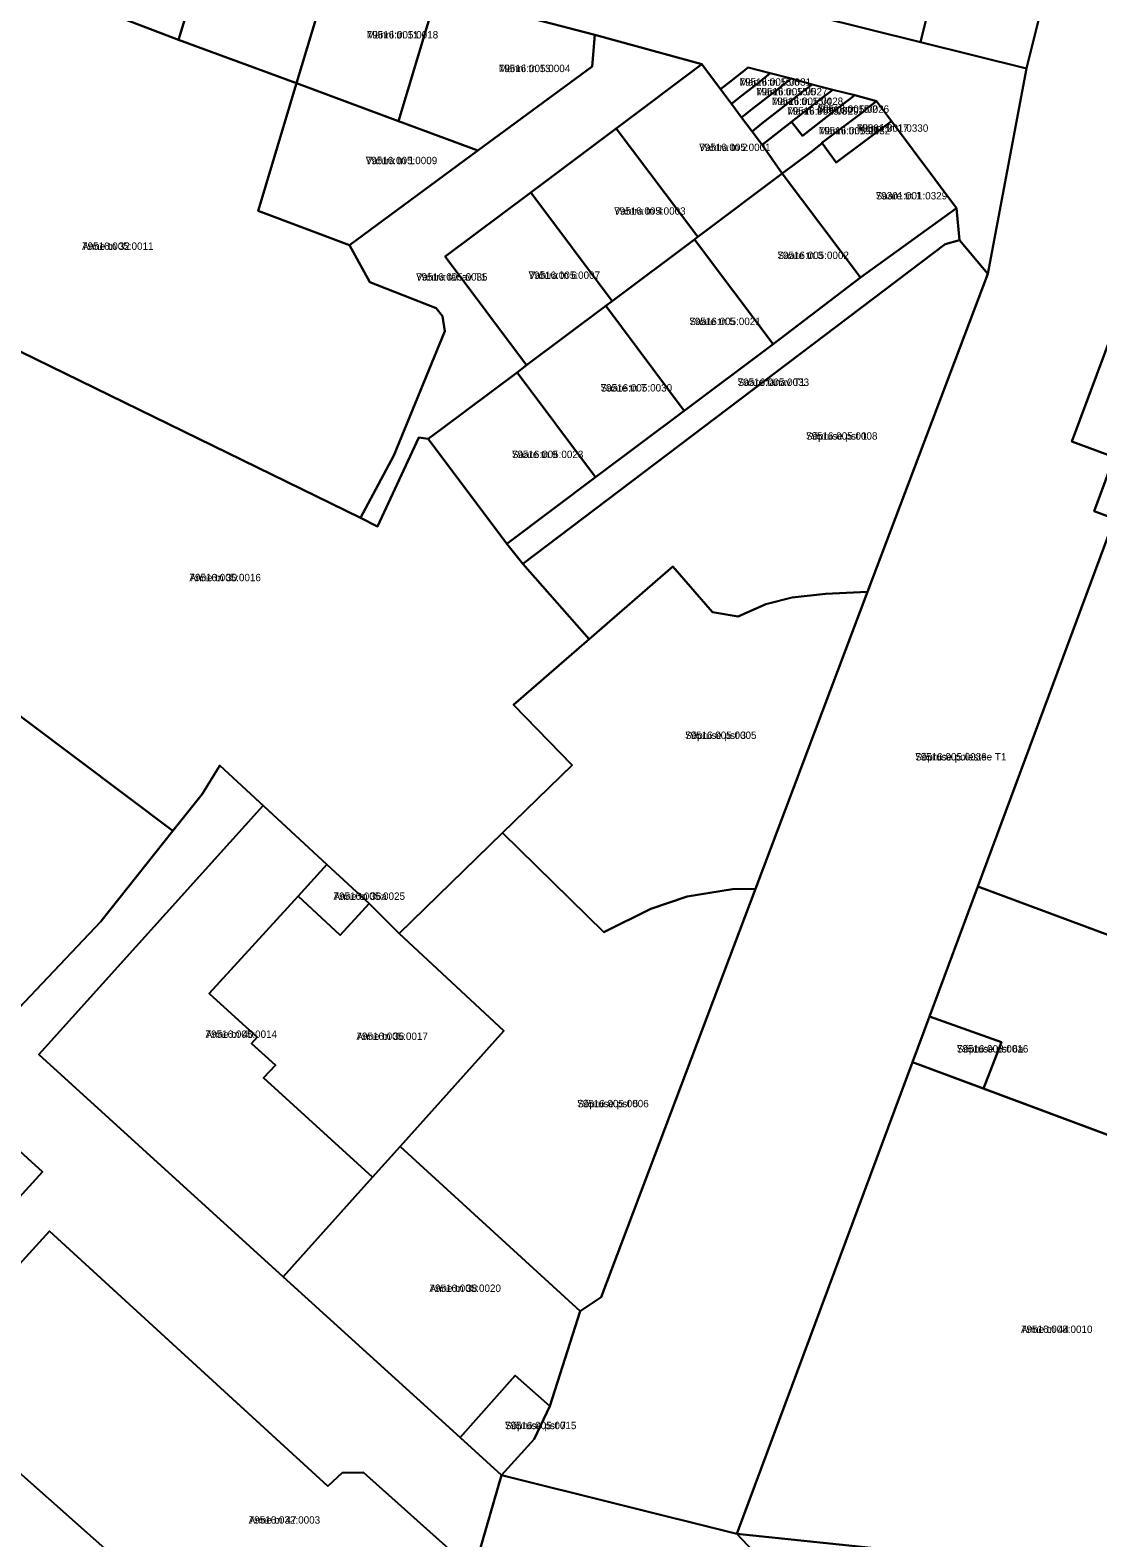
# Model space of a CAD drawing. Extents: x 643847 to 663718, y 6468443 to 6482775.
# Drawn here: x 660817.6 to 661034.3, y 6474109.3 to 6474415.2 of the extents above; entities that cross this region are included whole.
import ezdxf

# ---------------------------------------------------------------- set-up
doc = ezdxf.new("R2010")
doc.units = 0
for name, color, linetype in [('L_AADRESS', 7, 'Continuous'), ('PIIR', 7, 'Continuous'), ('TUNNUS', 7, 'Continuous')]:
    doc.layers.add(name, color=color, linetype=linetype)

msp = doc.modelspace()

# ---------------------------------------------------------------- linework, layer by layer
at = {"layer": 'PIIR'}
for points in [[(661004.81, 6474438.95), (660998.31, 6474412.75), (660976.81, 6474418.08), (660983.32, 6474444.29)], [(660879.44, 6474430.3), (660871.67, 6474404.44), (660847.7, 6474413.23), (660855.63, 6474439.14)], [(661004.81, 6474438.95), (661026.31, 6474433.61), (661019.8, 6474407.41), (660998.31, 6474412.75)], [(660900.17, 6474422.61), (660892.39, 6474396.75), (660871.67, 6474404.44), (660879.44, 6474430.3)], [(660764.73, 6474374.85), (660771.33, 6474386.78), (660778.33, 6474402.92), (660779.51, 6474404.27), (660781.24, 6474404.94), (660788.08, 6474407.03), (660808.29, 6474399.62), (660815.89, 6474425.04), (660836.9, 6474417.34), (660847.7, 6474413.23), (660871.67, 6474404.44), (660863.9, 6474378.58), (660882.45, 6474371.57), (660886.57, 6474364.1), (660900.02, 6474358.77), (660901.32, 6474357.15), (660901.77, 6474354.11), (660891.4, 6474328.92), (660884.63, 6474316.23)], [(660932.21, 6474414.26), (660931.64, 6474407.86), (660908.48, 6474390.77), (660892.39, 6474396.75), (660900.17, 6474422.61)], [(660882.45, 6474371.57), (660908.48, 6474390.77), (660931.64, 6474407.86), (660932.21, 6474414.26), (660953.92, 6474408.3), (660936.55, 6474395.28), (660919.19, 6474382.27), (660901.83, 6474369.26), (660918.34, 6474347.21), (660916.42, 6474345.78), (660900.97, 6474334.2), (660898.41, 6474332.28), (660896.51, 6474332.58), (660888.14, 6474314.52), (660884.63, 6474316.23), (660891.4, 6474328.92), (660901.77, 6474354.11), (660901.32, 6474357.15), (660900.02, 6474358.77), (660886.57, 6474364.1)], [(660970.2, 6474386.1), (660953.08, 6474373.24), (660936.55, 6474395.28), (660953.92, 6474408.3), (660957.71, 6474403.24), (660959.94, 6474400.25), (660962, 6474397.51), (660964.14, 6474394.67), (660966.19, 6474391.92)], [(661037.62, 6474328.57), (661029, 6474331.77), (661054.6, 6474400.23), (661067.35, 6474395.51), (661072.63, 6474409.64), (661085.82, 6474403.15), (661112.73, 6474389.68), (661134.11, 6474379.76), (661201.23, 6474353.81), (661170.52, 6474271.72), (661122.13, 6474289.64), (661081.4, 6474304.73), (661079.85, 6474300.43), (661033.53, 6474317.61)], [(660963.33, 6474407.6), (660967.78, 6474406.45), (660965.39, 6474404.55), (660961.98, 6474401.87), (660959.94, 6474400.25), (660957.71, 6474403.24), (660959.79, 6474404.85)], [(660967.78, 6474406.45), (660972.07, 6474405.39), (660969.6, 6474403.46), (660964.02, 6474399.09), (660962, 6474397.51), (660959.94, 6474400.25), (660961.98, 6474401.87), (660965.39, 6474404.55)], [(660972.07, 6474405.39), (660976.29, 6474404.21), (660973.89, 6474402.32), (660970.02, 6474399.28), (660966.12, 6474396.24), (660964.14, 6474394.67), (660962, 6474397.51), (660964.02, 6474399.09), (660969.6, 6474403.46)], [(660863.9, 6474378.58), (660871.67, 6474404.44), (660892.39, 6474396.75), (660908.48, 6474390.77), (660882.45, 6474371.57)], [(660976.29, 6474404.21), (660980.5, 6474403.11), (660978.1, 6474401.25), (660972.15, 6474396.6), (660966.19, 6474391.92), (660964.14, 6474394.67), (660966.12, 6474396.24), (660970.02, 6474399.28), (660973.89, 6474402.32)], [(660984.94, 6474402.03), (660989.4, 6474400.81), (660987.04, 6474399.06), (660987.12, 6474398.96), (660978.24, 6474392.36), (660978.32, 6474392.25), (660976.03, 6474390.44), (660970.2, 6474386.1), (660966.19, 6474391.92), (660972.15, 6474396.6), (660974.38, 6474393.77), (660982.38, 6474400.04)], [(660980.5, 6474403.11), (660984.94, 6474402.03), (660982.38, 6474400.04), (660974.38, 6474393.77), (660972.15, 6474396.6), (660978.1, 6474401.25)], [(660987.04, 6474399.06), (660989.4, 6474400.81), (660992.4, 6474396.74), (660981.16, 6474388.38), (660978.32, 6474392.25), (660978.24, 6474392.36), (660987.12, 6474398.96)], [(660981.16, 6474388.38), (660992.4, 6474396.74), (661005.59, 6474379.11), (660986.1, 6474364.99), (660970.2, 6474386.1), (660976.03, 6474390.44), (660978.32, 6474392.25)], [(660936.55, 6474395.28), (660953.08, 6474373.24), (660952.44, 6474372.76), (660935.71, 6474360.23), (660919.19, 6474382.27)], [(660968.37, 6474351.48), (660952.44, 6474372.76), (660953.08, 6474373.24), (660970.2, 6474386.1), (660986.1, 6474364.99)], [(660935.71, 6474360.23), (660934.42, 6474359.26), (660918.34, 6474347.21), (660901.83, 6474369.26), (660919.19, 6474382.27)], [(661005.59, 6474379.11), (661006.2, 6474372.61), (661003.32, 6474371.79), (660917.62, 6474306.94), (660914.35, 6474311.01), (660932.35, 6474324.5), (660950.37, 6474338), (660968.37, 6474351.48), (660986.1, 6474364.99)], [(660886.4, 6474238), (660877.85, 6474245.95), (660856.12, 6474266.03), (660852.52, 6474260.17), (660846.6, 6474252.74), (660738.92, 6474333.64), (660749.35, 6474348.27), (660755.26, 6474357.73), (660764.73, 6474374.85), (660884.63, 6474316.23), (660888.14, 6474314.52), (660896.51, 6474332.58), (660898.41, 6474332.28), (660914.35, 6474311.01), (660917.62, 6474306.94), (660931.07, 6474291.62), (660915.73, 6474278.29), (660927.61, 6474266.06), (660913.48, 6474252.34), (660892.49, 6474231.95)], [(660987.57, 6474301.25), (660979.01, 6474300.82), (660972.24, 6474300.1), (660966.91, 6474298.75), (660961.3, 6474296.25), (660956.09, 6474297.1), (660948.04, 6474306.36), (660931.07, 6474291.62), (660917.62, 6474306.94), (661003.32, 6474371.79), (661006.2, 6474372.61), (661011.94, 6474365.75)], [(660950.37, 6474338), (660934.42, 6474359.26), (660935.71, 6474360.23), (660952.44, 6474372.76), (660968.37, 6474351.48)], [(660950.37, 6474338), (660932.35, 6474324.5), (660916.42, 6474345.78), (660918.34, 6474347.21), (660934.42, 6474359.26)], [(660914.35, 6474311.01), (660898.41, 6474332.28), (660900.97, 6474334.2), (660916.42, 6474345.78), (660932.35, 6474324.5)], [(660786.18, 6474233.06), (660712.53, 6474301.21), (660713.22, 6474303.02), (660719.84, 6474310.47), (660731.5, 6474323.23), (660738.92, 6474333.64), (660846.6, 6474252.74), (660831.94, 6474234.38), (660809.29, 6474210.49)], [(661037.67, 6474316.08), (661079.85, 6474300.43), (661081.4, 6474304.73), (661122.13, 6474289.64), (661118.65, 6474264.99), (661111.9, 6474210.17), (661100.58, 6474211.45), (661098.45, 6474211.69), (661089.64, 6474211.84), (661009.94, 6474241.46)], [(660964.79, 6474240.97), (660960.13, 6474240.95), (660950.94, 6474239.43), (660943.58, 6474236.96), (660934.06, 6474232.23), (660913.48, 6474252.34), (660927.61, 6474266.06), (660915.73, 6474278.29), (660931.07, 6474291.62), (660948.04, 6474306.36), (660956.09, 6474297.1), (660961.3, 6474296.25), (660966.91, 6474298.75), (660972.24, 6474300.1), (660979.01, 6474300.82), (660987.57, 6474301.25)], [(660819.36, 6474207.39), (660864.94, 6474257.88), (660877.85, 6474245.95), (660871.98, 6474239.52), (660853.92, 6474219.77), (660863.72, 6474210.88), (660862.51, 6474209.61), (660867.39, 6474205.19), (660864.99, 6474202.67), (660887.09, 6474182.49), (660868.96, 6474162.3)], [(660933.5, 6474158.14), (660929.23, 6474155.28), (660892.72, 6474188.74), (660913.75, 6474212.19), (660892.49, 6474231.95), (660913.48, 6474252.34), (660934.06, 6474232.23), (660943.58, 6474236.96), (660950.94, 6474239.43), (660960.13, 6474240.95), (660964.79, 6474240.97)], [(660871.98, 6474239.52), (660877.85, 6474245.95), (660886.4, 6474238), (660880.52, 6474231.56)], [(661089.64, 6474211.84), (661076.34, 6474176.16), (661011.11, 6474200.47), (661014.73, 6474209.88), (661000.15, 6474215.09), (661009.94, 6474241.46)], [(660864.99, 6474202.67), (660867.39, 6474205.19), (660862.51, 6474209.61), (660863.72, 6474210.88), (660853.92, 6474219.77), (660871.98, 6474239.52), (660880.52, 6474231.56), (660886.4, 6474238), (660892.49, 6474231.95), (660913.75, 6474212.19), (660892.72, 6474188.74), (660887.09, 6474182.49)], [(660996.7, 6474205.84), (661000.15, 6474215.09), (661014.73, 6474209.88), (661011.11, 6474200.47)], [(660820.13, 6474183.55), (660788.04, 6474148.37), (660762.41, 6474176.42), (660791.91, 6474209.22)], [(661131.93, 6474069.97), (660984, 6474085.86), (660976.61, 6474093.63), (660961.03, 6474110.11), (661053.83, 6474100.45), (661058.64, 6474128.66), (661076.34, 6474176.16), (661089.64, 6474211.84), (661098.45, 6474211.69), (661084.28, 6474176.17), (661065.63, 6474126.01), (661061.24, 6474099.53), (661132.34, 6474092.16), (661131.93, 6474088.9), (661144.64, 6474087.48), (661156.76, 6474086.15), (661160.97, 6474089.41), (661176.71, 6474086.67), (661172.05, 6474065.62)], [(661076.34, 6474176.16), (661058.64, 6474128.66), (661053.83, 6474100.45), (660961.03, 6474110.11), (660996.7, 6474205.84)], [(660868.96, 6474162.3), (660887.09, 6474182.49), (660892.72, 6474188.74), (660929.23, 6474155.28), (660923.08, 6474136.05), (660916.04, 6474142.28), (660904.87, 6474129.67)], [(660878.06, 6474119.8), (660880.91, 6474122.5), (660885.28, 6474122.57), (660905.75, 6474104.26), (660906.92, 6474100.05), (660904.49, 6474080.8), (660893.89, 6474052.88), (660794.08, 6474141.46), (660821.58, 6474171.5)], [(660919.92, 6474129.34), (660913.29, 6474122.01), (660904.87, 6474129.67), (660916.04, 6474142.28), (660923.08, 6474136.05)], [(660893.89, 6474052.88), (660877.16, 6474008.86), (660867.99, 6474014.1), (660862.78, 6474017.08), (660763.19, 6474107.73), (660794.08, 6474141.46)]]:
    msp.add_lwpolyline(points, close=True, dxfattribs=at)
for points in [[(660855.63, 6474439.14), (660847.7, 6474413.23), (660836.9, 6474417.34)], [(661074.1, 6474432.5), (661068.54, 6474413.66), (661072.63, 6474409.64), (661067.35, 6474395.51), (661054.6, 6474400.23), (661029, 6474331.77), (661037.62, 6474328.57), (661033.53, 6474317.61), (661037.67, 6474316.08), (661009.94, 6474241.46), (661000.15, 6474215.09), (660996.7, 6474205.84), (660961.03, 6474110.11), (660913.29, 6474122.01), (660919.92, 6474129.34), (660923.08, 6474136.05), (660929.23, 6474155.28), (660933.5, 6474158.14), (660964.79, 6474240.97), (660987.57, 6474301.25), (661011.94, 6474365.75), (661019.8, 6474407.41), (661026.31, 6474433.61)], [(660976.81, 6474418.08), (660998.31, 6474412.75), (661019.8, 6474407.41), (661011.94, 6474365.75), (661006.2, 6474372.61), (661005.59, 6474379.11), (660992.4, 6474396.74), (660989.4, 6474400.81), (660984.94, 6474402.03), (660980.5, 6474403.11), (660976.29, 6474404.21), (660972.07, 6474405.39), (660967.78, 6474406.45), (660963.33, 6474407.6), (660959.79, 6474404.85), (660957.71, 6474403.24), (660953.92, 6474408.3), (660932.21, 6474414.26), (660900.17, 6474422.61)], [(660589.33, 6474416.01), (660606.61, 6474400.13), (660623.26, 6474384.79), (660641.81, 6474367.53), (660659.3, 6474350.99), (660679.65, 6474332.35), (660694.69, 6474318.93), (660706.61, 6474308.15), (660712.53, 6474301.21), (660786.18, 6474233.06), (660809.29, 6474210.49), (660831.94, 6474234.38), (660846.6, 6474252.74), (660852.52, 6474260.17), (660856.12, 6474266.03), (660864.94, 6474257.88), (660819.36, 6474207.39), (660868.96, 6474162.3), (660904.87, 6474129.67), (660913.29, 6474122.01), (660906.92, 6474100.05)], [(660788.04, 6474148.37), (660820.13, 6474183.55), (660791.91, 6474209.22)], [(660905.75, 6474104.26), (660885.28, 6474122.57), (660880.91, 6474122.5), (660878.06, 6474119.8), (660821.58, 6474171.5), (660794.08, 6474141.46)], [(660906.92, 6474100.05), (660913.29, 6474122.01), (660961.03, 6474110.11), (660976.61, 6474093.63)]]:
    msp.add_lwpolyline(points, dxfattribs=at)

# ---------------------------------------------------------------- texts
at = {"layer": 'L_AADRESS'}
for s, p in [('Männi tn 11', (660885.92, 6474413.52)), ('Männi tn 13', (660912.72, 6474406.69)), ('Männi tn 15/6', (660961.59, 6474403.93)), ('Männi tn 15/5', (660964.92, 6474401.98)), ('Männi tn 15/4', (660968.1, 6474400.03)), ('Männi tn 15/3', (660971.24, 6474398.07)), ('Männi tn 15/2', (660977.42, 6474398.44)), ('Männi tn 17', (660985.38, 6474394.59)), ('Männi tn 15/1', (660977.65, 6474394.07)), ('Vahtra tn 2', (660953.38, 6474390.68)), ('Vahtra tn 1', (660885.73, 6474388.01)), ('Saare tn 1', (660989.21, 6474380.86)), ('Vahtra tn 4', (660936.13, 6474377.76)), ('Anne tn 32', (660828.16, 6474370.63)), ('Saare tn 3', (660969.27, 6474368.78)), ('Vahtra tänav T1', (660895.94, 6474364.39)), ('Vahtra tn 6', (660918.77, 6474364.74)), ('Saare tn 5', (660951.39, 6474355.37)), ('Saare tänav T1', (660961.19, 6474343.03)), ('Saare tn 7', (660933.39, 6474341.89)), ('Sõpruse pst 1', (660975.06, 6474332.12)), ('Saare tn 9', (660915.38, 6474328.39)), ('Anne tn 30', (660849.95, 6474303.4)), ('Sõpruse pst 3', (660950.52, 6474271.4)), ('Sõpruse puiestee T1', (660997.22, 6474267.03)), ('Anne tn 36a', (660879.19, 6474238.75)), ('Anne tn 40', (660853.23, 6474210.75)), ('Anne tn 36', (660883.84, 6474210.33)), ('Sõpruse pst 6a', (661005.67, 6474207.78)), ('Sõpruse pst 5', (660928.64, 6474196.67)), ('Anne tn 38', (660898.66, 6474159.21)), ('Anne tn 44', (661018.69, 6474150.88)), ('Sõpruse pst 7', (660913.97, 6474131.36)), ('Anne tn 47', (660861.97, 6474112.19))]:
    msp.add_text(s, height=1.5, dxfattribs=at).set_placement(p)
at = {"layer": 'TUNNUS'}
for s, p in [('79516:005:0018', (660885.92, 6474413.52)), ('79516:005:0004', (660912.72, 6474406.69)), ('79516:005:0031', (660961.59, 6474403.93)), ('79516:005:0027', (660964.92, 6474401.98)), ('79516:005:0028', (660968.1, 6474400.03)), ('79516:005:0029', (660971.24, 6474398.07)), ('79516:005:0026', (660977.42, 6474398.44)), ('79301:001:0330', (660985.38, 6474394.59)), ('79516:005:0032', (660977.65, 6474394.07)), ('79516:005:0001', (660953.38, 6474390.68)), ('79516:005:0009', (660885.73, 6474388.01)), ('79301:001:0329', (660989.21, 6474380.86)), ('79516:005:0003', (660936.13, 6474377.76)), ('79516:005:0011', (660828.16, 6474370.63)), ('79516:005:0002', (660969.27, 6474368.78)), ('79516:005:0035', (660895.94, 6474364.39)), ('79516:005:0007', (660918.77, 6474364.74)), ('79516:005:0021', (660951.39, 6474355.37)), ('79516:005:0033', (660961.19, 6474343.03)), ('79516:005:0030', (660933.39, 6474341.89)), ('79516:005:0008', (660975.06, 6474332.12)), ('79516:005:0023', (660915.38, 6474328.39)), ('79516:005:0016', (660849.95, 6474303.4)), ('79516:005:0005', (660950.52, 6474271.4)), ('79516:005:0036', (660997.22, 6474267.03)), ('79516:005:0025', (660879.19, 6474238.75)), ('79516:005:0014', (660853.23, 6474210.75)), ('79516:005:0017', (660883.84, 6474210.33)), ('79516:008:0016', (661005.67, 6474207.78)), ('79516:005:0006', (660928.64, 6474196.67)), ('79516:005:0020', (660898.66, 6474159.21)), ('79516:008:0010', (661018.69, 6474150.88)), ('79516:005:0015', (660913.97, 6474131.36)), ('79516:032:0003', (660861.97, 6474112.19))]:
    msp.add_text(s, height=1.5, dxfattribs=at).set_placement(p)

doc.saveas('drawing.dxf')
